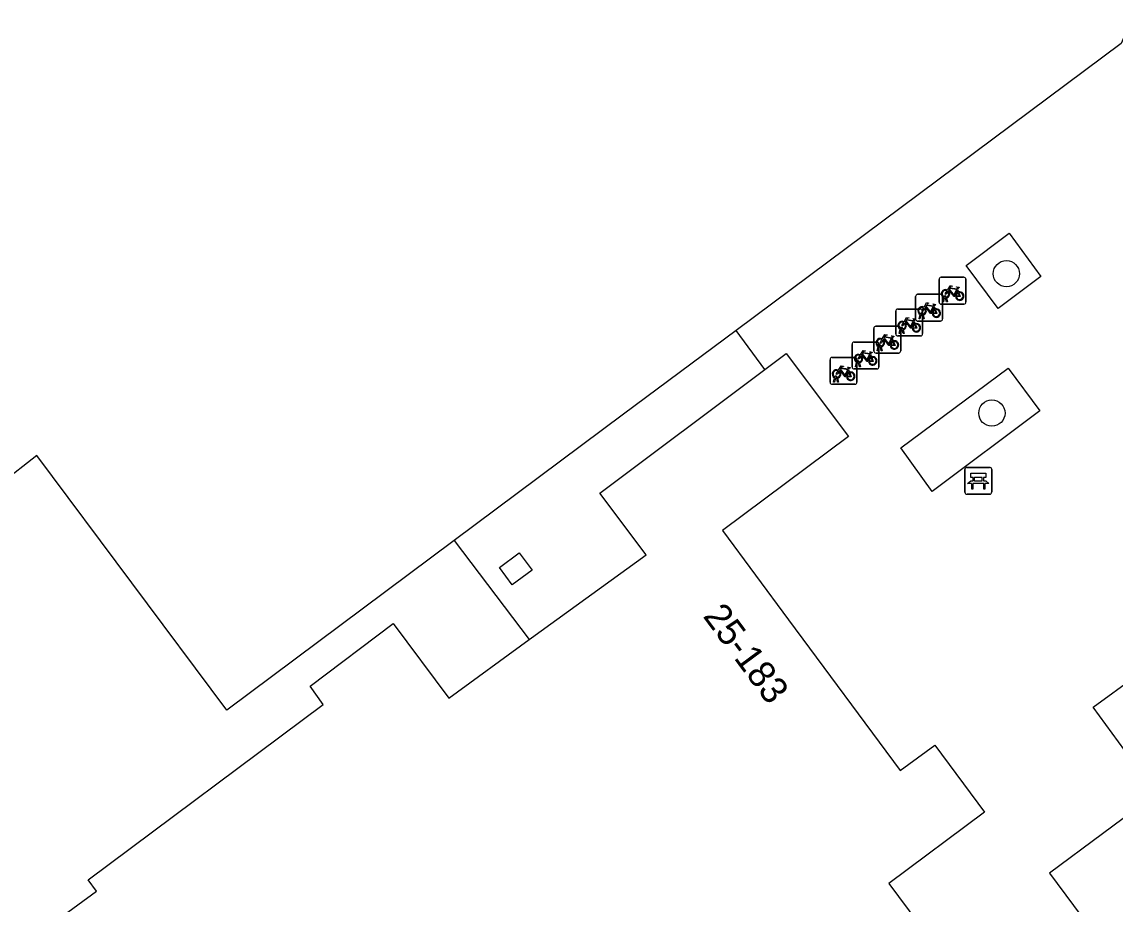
# Model space of a CAD drawing. Extents: x 160664 to 161506, y 382245 to 383288.
# Drawn here: x 161231.17 to 161271.86, y 382615.08 to 382647.92 of the extents above; entities that cross this region are included whole.
import ezdxf

# ---------------------------------------------------------------- set-up
doc = ezdxf.new("R2010")
doc.units = 0
for name, color, linetype in [('IMGEO_Bank', 7, 'Continuous'), ('IMGEO_Boom', 7, 'Continuous'), ('IMGEO_Fietsenrek', 7, 'Continuous'), ('IMGEO_Pand', 7, 'Continuous'), ('IMGEO_Pand_nummerreeks', 7, 'Continuous'), ('IMGEO_Pand_overbouw', 7, 'Continuous'), ('IMGEO_Voetpad_open', 7, 'Continuous')]:
    doc.layers.add(name, color=color, linetype=linetype)

msp = doc.modelspace()

# ---------------------------------------------------------------- linework, layer by layer
at = {"layer": 'IMGEO_Bank'}
for p, q in [((161266.265, 382630.413), (161266.265, 382631.254)), ((161266.265, 382631.254), (161266.265, 382630.413)), ((161266.34, 382631.338), (161267.181, 382631.338)), ((161267.181, 382631.338), (161266.34, 382631.338)), ((161267.265, 382631.263), (161267.265, 382630.422)), ((161267.265, 382630.422), (161267.265, 382631.263)), ((161266.574, 382630.844), (161266.574, 382630.95)), ((161266.618, 382630.95), (161266.618, 382630.844)), ((161266.906, 382630.956), (161266.624, 382630.956)), ((161266.624, 382630.838), (161266.906, 382630.838)), ((161266.912, 382630.844), (161266.912, 382630.95)), ((161266.956, 382630.95), (161266.956, 382630.844)), ((161266.962, 382630.736), (161266.569, 382630.736)), ((161267.19, 382630.338), (161266.349, 382630.338)), ((161266.349, 382630.338), (161267.19, 382630.338))]:
    msp.add_line(p, q, dxfattribs=at)
for points in [[(161266.512, 382630.736), (161266.37, 382630.736), (161266.482, 382630.838), (161266.568, 382630.838)], [(161266.568, 382630.956), (161266.482, 382630.956), (161266.482, 382631.117), (161267.045, 382631.117), (161267.045, 382630.956), (161266.962, 382630.956)], [(161266.962, 382630.838), (161267.045, 382630.838), (161267.157, 382630.736), (161267.018, 382630.736)], [(161266.562, 382630.729), (161266.562, 382630.522), (161266.519, 382630.522), (161266.519, 382630.729)], [(161267.012, 382630.729), (161267.012, 382630.522), (161266.968, 382630.522), (161266.968, 382630.729)]]:
    msp.add_lwpolyline(points, dxfattribs=at)
for centre, radius, start, end in [((161266.343, 382631.26), 0.0779, 92.4484, 184.2845), ((161266.343, 382631.26), 0.0779, 92.4484, 184.2845), ((161267.187, 382631.26), 0.0779, 2.4484, 94.2845), ((161267.187, 382631.26), 0.0779, 2.4484, 94.2845), ((161266.567, 382630.949), 0.00671, 2.8957, 87.1043), ((161266.567, 382630.845), 0.00671, 272.8957, 357.1043), ((161266.624, 382630.949), 0.00671, 92.8957, 177.1043), ((161266.624, 382630.845), 0.00671, 182.8957, 267.1043), ((161266.906, 382630.949), 0.00671, 2.8957, 87.1043), ((161266.906, 382630.845), 0.00671, 272.8957, 357.1043), ((161266.963, 382630.949), 0.00671, 92.8957, 177.1043), ((161266.963, 382630.845), 0.00671, 182.8957, 267.1043), ((161266.343, 382630.416), 0.0779, 182.4484, 274.2845), ((161266.343, 382630.416), 0.0779, 182.4484, 274.2845), ((161266.512, 382630.729), 0.00671, 2.8957, 87.1043), ((161266.569, 382630.729), 0.00671, 92.8957, 177.1043), ((161266.961, 382630.729), 0.00671, 2.8957, 87.1043), ((161267.018, 382630.729), 0.00671, 92.8957, 177.1043), ((161267.187, 382630.416), 0.0779, 272.4484, 4.2845), ((161267.187, 382630.416), 0.0779, 272.4484, 4.2845)]:
    msp.add_arc(centre, radius, start, end, dxfattribs=at)
at = {"layer": 'IMGEO_Boom'}
for centre in [(161267.81, 382638.547), (161267.271, 382633.358)]:
    msp.add_circle(centre, 0.489, dxfattribs=at)
at = {"layer": 'IMGEO_Fietsenrek'}
for p, q in [((161265.305, 382637.487), (161265.305, 382638.328)), ((161265.305, 382638.328), (161265.305, 382637.487)), ((161265.38, 382638.412), (161266.221, 382638.412)), ((161266.221, 382638.412), (161265.38, 382638.412)), ((161266.305, 382638.337), (161266.305, 382637.496)), ((161266.305, 382637.496), (161266.305, 382638.337)), ((161264.434, 382636.854), (161264.434, 382637.695)), ((161264.434, 382637.695), (161264.434, 382636.854)), ((161264.509, 382637.779), (161265.35, 382637.779)), ((161265.35, 382637.779), (161264.509, 382637.779)), ((161265.434, 382637.704), (161265.434, 382636.863)), ((161265.434, 382636.863), (161265.434, 382637.704)), ((161265.574, 382637.679), (161265.575, 382637.672)), ((161265.992, 382637.961), (161266.028, 382637.866)), ((161265.121, 382637.328), (161265.157, 382637.233)), ((161266.23, 382637.412), (161265.389, 382637.412)), ((161265.389, 382637.412), (161266.23, 382637.412)), ((161265.432, 382637.496), (161265.471, 382637.656)), ((161265.466, 382637.496), (161265.432, 382637.496)), ((161265.501, 382637.644), (161265.466, 382637.496)), ((161265.543, 382637.668), (161265.542, 382637.672)), ((161265.584, 382637.496), (161265.55, 382637.638)), ((161265.582, 382637.642), (161265.617, 382637.496)), ((161265.617, 382637.496), (161265.584, 382637.496)), ((161263.691, 382636.307), (161263.691, 382637.148)), ((161263.691, 382637.148), (161263.691, 382636.307)), ((161263.766, 382637.232), (161264.607, 382637.232)), ((161264.607, 382637.232), (161263.766, 382637.232)), ((161264.561, 382636.863), (161264.6, 382637.023)), ((161264.63, 382637.011), (161264.595, 382636.863)), ((161264.672, 382637.035), (161264.671, 382637.039)), ((161264.713, 382636.863), (161264.679, 382637.005)), ((161264.691, 382637.157), (161264.691, 382636.316)), ((161264.691, 382636.316), (161264.691, 382637.157)), ((161264.703, 382637.046), (161264.704, 382637.039)), ((161264.711, 382637.009), (161264.746, 382636.863)), ((161262.877, 382635.668), (161262.877, 382636.509)), ((161262.877, 382636.509), (161262.877, 382635.668)), ((161262.952, 382636.593), (161263.793, 382636.593)), ((161263.793, 382636.593), (161262.952, 382636.593)), ((161263.818, 382636.316), (161263.857, 382636.476)), ((161263.887, 382636.464), (161263.852, 382636.316)), ((161263.877, 382636.518), (161263.877, 382635.677)), ((161263.877, 382635.677), (161263.877, 382636.518)), ((161263.929, 382636.488), (161263.928, 382636.492)), ((161263.97, 382636.316), (161263.936, 382636.458)), ((161263.96, 382636.499), (161263.961, 382636.492)), ((161263.968, 382636.462), (161264.003, 382636.316)), ((161264.378, 382636.781), (161264.414, 382636.686)), ((161265.359, 382636.779), (161264.518, 382636.779)), ((161264.518, 382636.779), (161265.359, 382636.779)), ((161264.595, 382636.863), (161264.561, 382636.863)), ((161264.746, 382636.863), (161264.713, 382636.863)), ((161263.564, 382636.142), (161263.6, 382636.047)), ((161264.616, 382636.232), (161263.775, 382636.232)), ((161263.775, 382636.232), (161264.616, 382636.232)), ((161263.852, 382636.316), (161263.818, 382636.316)), ((161264.003, 382636.316), (161263.97, 382636.316)), ((161262.067, 382635.076), (161262.067, 382635.917)), ((161262.067, 382635.917), (161262.067, 382635.076)), ((161262.142, 382636.001), (161262.983, 382636.001)), ((161262.983, 382636.001), (161262.142, 382636.001)), ((161263.004, 382635.677), (161263.043, 382635.837)), ((161263.038, 382635.677), (161263.004, 382635.677)), ((161263.073, 382635.825), (161263.038, 382635.677)), ((161263.067, 382635.926), (161263.067, 382635.085)), ((161263.067, 382635.085), (161263.067, 382635.926)), ((161263.115, 382635.849), (161263.114, 382635.853)), ((161263.156, 382635.677), (161263.122, 382635.819)), ((161263.146, 382635.86), (161263.147, 382635.853)), ((161263.154, 382635.823), (161263.189, 382635.677)), ((161263.189, 382635.677), (161263.156, 382635.677)), ((161261.25, 382634.504), (161261.25, 382635.345)), ((161261.25, 382635.345), (161261.25, 382634.504)), ((161261.325, 382635.429), (161262.166, 382635.429)), ((161262.166, 382635.429), (161261.325, 382635.429)), ((161262.194, 382635.085), (161262.233, 382635.245)), ((161262.25, 382635.354), (161262.25, 382634.513)), ((161262.25, 382634.513), (161262.25, 382635.354)), ((161262.305, 382635.257), (161262.304, 382635.261)), ((161262.336, 382635.268), (161262.337, 382635.261)), ((161262.754, 382635.55), (161262.79, 382635.455)), ((161263.802, 382635.593), (161262.961, 382635.593)), ((161262.961, 382635.593), (161263.802, 382635.593)), ((161261.937, 382634.978), (161261.973, 382634.883)), ((161262.992, 382635.001), (161262.151, 382635.001)), ((161262.151, 382635.001), (161262.992, 382635.001)), ((161262.228, 382635.085), (161262.194, 382635.085)), ((161262.263, 382635.233), (161262.228, 382635.085)), ((161262.346, 382635.085), (161262.312, 382635.227)), ((161262.344, 382635.231), (161262.379, 382635.085)), ((161262.379, 382635.085), (161262.346, 382635.085)), ((161262.175, 382634.429), (161261.334, 382634.429)), ((161261.334, 382634.429), (161262.175, 382634.429)), ((161261.377, 382634.513), (161261.416, 382634.673)), ((161261.411, 382634.513), (161261.377, 382634.513)), ((161261.446, 382634.661), (161261.411, 382634.513)), ((161261.488, 382634.685), (161261.487, 382634.689)), ((161261.529, 382634.513), (161261.495, 382634.655)), ((161261.519, 382634.696), (161261.52, 382634.689)), ((161261.527, 382634.659), (161261.562, 382634.513)), ((161261.562, 382634.513), (161261.529, 382634.513))]:
    msp.add_line(p, q, dxfattribs=at)
for points in [[(161265.618, 382637.938), (161265.713, 382638.102), (161265.799, 382638.088), (161265.801, 382638.079), (161265.745, 382638.068), (161265.718, 382638.023), (161265.974, 382637.982)], [(161265.639, 382637.886), (161265.587, 382637.796), (161265.547, 382637.771), (161265.548, 382637.818), (161265.603, 382637.912)], [(161265.914, 382637.694), (161265.864, 382637.694), (161265.673, 382637.945), (161265.654, 382637.913)], [(161265.961, 382637.957), (161265.704, 382637.998), (161265.687, 382637.969), (161265.854, 382637.749), (161265.961, 382637.957)], [(161266.009, 382637.859), (161265.979, 382637.936), (161265.87, 382637.718), (161265.913, 382637.718)], [(161265.943, 382637.718), (161266.063, 382637.717), (161266.019, 382637.831)], [(161266.039, 382637.838), (161266.094, 382637.693), (161265.944, 382637.693)], [(161265.974, 382637.982), (161265.999, 382638.031), (161265.993, 382638.035), (161265.97, 382638.039), (161265.958, 382638.046), (161265.957, 382638.049), (161265.959, 382638.054), (161266.054, 382638.039), (161266.056, 382638.029), (161266.046, 382638.016), (161266.034, 382638.01), (161266.02, 382638.016), (161265.992, 382637.961)], [(161264.768, 382637.253), (161264.716, 382637.163), (161264.676, 382637.138), (161264.677, 382637.185), (161264.732, 382637.279)], [(161264.747, 382637.305), (161264.842, 382637.469), (161264.928, 382637.455), (161264.93, 382637.446), (161264.874, 382637.435), (161264.847, 382637.39), (161265.103, 382637.349)], [(161265.043, 382637.061), (161264.993, 382637.061), (161264.802, 382637.312), (161264.783, 382637.28)], [(161265.09, 382637.324), (161264.833, 382637.365), (161264.816, 382637.336), (161264.983, 382637.116), (161265.09, 382637.324)], [(161265.138, 382637.226), (161265.108, 382637.303), (161264.999, 382637.085), (161265.042, 382637.085)], [(161265.103, 382637.349), (161265.128, 382637.398), (161265.122, 382637.402), (161265.099, 382637.406), (161265.087, 382637.413), (161265.086, 382637.416), (161265.088, 382637.421), (161265.183, 382637.406), (161265.185, 382637.396), (161265.175, 382637.383), (161265.163, 382637.377), (161265.149, 382637.383), (161265.121, 382637.328)], [(161264.004, 382636.758), (161264.099, 382636.922), (161264.185, 382636.908), (161264.187, 382636.899), (161264.131, 382636.888), (161264.104, 382636.843), (161264.36, 382636.802)], [(161264.36, 382636.802), (161264.385, 382636.851), (161264.379, 382636.855), (161264.356, 382636.859), (161264.344, 382636.866), (161264.343, 382636.869), (161264.345, 382636.874), (161264.44, 382636.859), (161264.442, 382636.849), (161264.432, 382636.836), (161264.42, 382636.83), (161264.406, 382636.836), (161264.378, 382636.781)], [(161265.072, 382637.085), (161265.192, 382637.084), (161265.148, 382637.198)], [(161265.168, 382637.205), (161265.223, 382637.06), (161265.073, 382637.06)], [(161264.025, 382636.706), (161263.973, 382636.616), (161263.933, 382636.591), (161263.934, 382636.638), (161263.989, 382636.732)], [(161264.3, 382636.514), (161264.25, 382636.514), (161264.059, 382636.765), (161264.04, 382636.733)], [(161264.347, 382636.777), (161264.09, 382636.818), (161264.073, 382636.789), (161264.24, 382636.569), (161264.347, 382636.777)], [(161264.395, 382636.679), (161264.365, 382636.756), (161264.256, 382636.538), (161264.299, 382636.538)], [(161264.329, 382636.538), (161264.449, 382636.537), (161264.405, 382636.651)], [(161264.425, 382636.658), (161264.48, 382636.513), (161264.33, 382636.513)], [(161263.211, 382636.067), (161263.159, 382635.977), (161263.119, 382635.952), (161263.12, 382635.999), (161263.175, 382636.093)], [(161263.19, 382636.119), (161263.285, 382636.283), (161263.371, 382636.269), (161263.373, 382636.26), (161263.317, 382636.249), (161263.29, 382636.204), (161263.546, 382636.163)], [(161263.486, 382635.875), (161263.436, 382635.875), (161263.245, 382636.126), (161263.226, 382636.094)], [(161263.533, 382636.138), (161263.276, 382636.179), (161263.259, 382636.15), (161263.426, 382635.93), (161263.533, 382636.138)], [(161263.581, 382636.04), (161263.551, 382636.117), (161263.442, 382635.899), (161263.485, 382635.899)], [(161263.546, 382636.163), (161263.571, 382636.212), (161263.565, 382636.216), (161263.542, 382636.22), (161263.53, 382636.227), (161263.529, 382636.23), (161263.531, 382636.235), (161263.626, 382636.22), (161263.628, 382636.21), (161263.618, 382636.197), (161263.606, 382636.191), (161263.592, 382636.197), (161263.564, 382636.142)], [(161262.38, 382635.527), (161262.475, 382635.691), (161262.561, 382635.677), (161262.563, 382635.668), (161262.507, 382635.657), (161262.48, 382635.612), (161262.736, 382635.571)], [(161263.515, 382635.899), (161263.635, 382635.898), (161263.591, 382636.012)], [(161263.611, 382636.019), (161263.666, 382635.874), (161263.516, 382635.874)], [(161262.401, 382635.475), (161262.349, 382635.385), (161262.309, 382635.36), (161262.31, 382635.407), (161262.365, 382635.501)], [(161262.676, 382635.283), (161262.626, 382635.283), (161262.435, 382635.534), (161262.416, 382635.502)], [(161262.723, 382635.546), (161262.466, 382635.587), (161262.449, 382635.558), (161262.616, 382635.338), (161262.723, 382635.546)], [(161262.771, 382635.448), (161262.741, 382635.525), (161262.632, 382635.307), (161262.675, 382635.307)], [(161262.705, 382635.307), (161262.825, 382635.306), (161262.781, 382635.42)], [(161262.801, 382635.427), (161262.856, 382635.282), (161262.706, 382635.282)], [(161262.736, 382635.571), (161262.761, 382635.62), (161262.755, 382635.624), (161262.732, 382635.628), (161262.72, 382635.635), (161262.719, 382635.638), (161262.721, 382635.643), (161262.816, 382635.628), (161262.818, 382635.618), (161262.808, 382635.605), (161262.796, 382635.599), (161262.782, 382635.605), (161262.754, 382635.55)], [(161261.584, 382634.903), (161261.532, 382634.813), (161261.492, 382634.788), (161261.493, 382634.835), (161261.548, 382634.929)], [(161261.563, 382634.955), (161261.658, 382635.119), (161261.744, 382635.105), (161261.746, 382635.096), (161261.69, 382635.085), (161261.663, 382635.04), (161261.919, 382634.999)], [(161261.859, 382634.711), (161261.809, 382634.711), (161261.618, 382634.962), (161261.599, 382634.93)], [(161261.906, 382634.974), (161261.649, 382635.015), (161261.632, 382634.986), (161261.799, 382634.766), (161261.906, 382634.974)], [(161261.954, 382634.876), (161261.924, 382634.953), (161261.815, 382634.735), (161261.858, 382634.735)], [(161261.888, 382634.735), (161262.008, 382634.734), (161261.964, 382634.848)], [(161261.984, 382634.855), (161262.039, 382634.71), (161261.889, 382634.71)], [(161261.919, 382634.999), (161261.944, 382635.048), (161261.938, 382635.052), (161261.915, 382635.056), (161261.903, 382635.063), (161261.902, 382635.066), (161261.904, 382635.071), (161261.999, 382635.056), (161262.001, 382635.046), (161261.991, 382635.033), (161261.979, 382635.027), (161261.965, 382635.033), (161261.937, 382634.978)]]:
    msp.add_lwpolyline(points, dxfattribs=at)
for centre, radius, start, end in [((161265.383, 382638.334), 0.0779, 92.4484, 184.2845), ((161265.383, 382638.334), 0.0779, 92.4484, 184.2845), ((161266.227, 382638.334), 0.0779, 2.4484, 94.2845), ((161266.227, 382638.334), 0.0779, 2.4484, 94.2845), ((161264.512, 382637.701), 0.0779, 92.4484, 184.2845), ((161264.512, 382637.701), 0.0779, 92.4484, 184.2845), ((161265.356, 382637.701), 0.0779, 2.4484, 94.2845), ((161265.356, 382637.701), 0.0779, 2.4484, 94.2845), ((161265.545, 382637.797), 0.159, 62.6766, 242.1369), ((161265.545, 382637.797), 0.129, 63.3192, 238.903), ((161265.525, 382637.668), 0.0499, 12.8025, 158.6934), ((161265.525, 382637.668), 0.0174, 12.8025, 163.4502), ((161265.545, 382637.797), 0.129, 283.6043, 43.4302), ((161265.545, 382637.797), 0.159, 283.5766, 46.6042), ((161266.072, 382637.713), 0.159, 113.3408, 178.3217), ((161266.072, 382637.713), 0.159, 187.0065, 105.7708), ((161266.072, 382637.713), 0.129, 113.923, 177.9556), ((161266.072, 382637.713), 0.129, 188.6715, 104.5883), ((161264.674, 382637.164), 0.159, 62.6766, 242.1369), ((161264.674, 382637.164), 0.129, 63.3192, 238.903), ((161264.674, 382637.164), 0.159, 283.5766, 46.6042), ((161265.383, 382637.49), 0.0779, 182.4484, 274.2845), ((161265.383, 382637.49), 0.0779, 182.4484, 274.2845), ((161265.545, 382637.797), 0.159, 253.9967, 271.7867), ((161265.545, 382637.797), 0.129, 253.415, 269.0204), ((161266.227, 382637.49), 0.0779, 272.4484, 4.2845), ((161266.227, 382637.49), 0.0779, 272.4484, 4.2845), ((161263.769, 382637.154), 0.0779, 92.4484, 184.2845), ((161263.769, 382637.154), 0.0779, 92.4484, 184.2845), ((161264.613, 382637.154), 0.0779, 2.4484, 94.2845), ((161264.613, 382637.154), 0.0779, 2.4484, 94.2845), ((161264.654, 382637.035), 0.0499, 12.8025, 158.6934), ((161264.674, 382637.164), 0.159, 253.9967, 271.7867), ((161264.654, 382637.035), 0.0174, 12.8025, 163.4502), ((161264.674, 382637.164), 0.129, 253.415, 269.0204), ((161264.674, 382637.164), 0.129, 283.6043, 43.4302), ((161265.201, 382637.08), 0.159, 113.3408, 178.3217), ((161265.201, 382637.08), 0.159, 187.0065, 105.7708), ((161265.201, 382637.08), 0.129, 113.923, 177.9556), ((161265.201, 382637.08), 0.129, 188.6715, 104.5883), ((161262.955, 382636.515), 0.0779, 92.4484, 184.2845), ((161262.955, 382636.515), 0.0779, 92.4484, 184.2845), ((161263.931, 382636.617), 0.159, 62.6766, 242.1369), ((161263.799, 382636.515), 0.0779, 2.4484, 94.2845), ((161263.799, 382636.515), 0.0779, 2.4484, 94.2845), ((161263.931, 382636.617), 0.129, 63.3192, 238.903), ((161263.911, 382636.488), 0.0499, 12.8025, 158.6934), ((161263.931, 382636.617), 0.159, 253.9967, 271.7867), ((161263.911, 382636.488), 0.0174, 12.8025, 163.4502), ((161263.931, 382636.617), 0.129, 253.415, 269.0204), ((161263.931, 382636.617), 0.129, 283.6043, 43.4302), ((161263.931, 382636.617), 0.159, 283.5766, 46.6042), ((161264.458, 382636.533), 0.159, 113.3408, 178.3217), ((161264.458, 382636.533), 0.159, 187.0065, 105.7708), ((161264.458, 382636.533), 0.129, 113.923, 177.9556), ((161264.458, 382636.533), 0.129, 188.6715, 104.5883), ((161264.512, 382636.857), 0.0779, 182.4484, 274.2845), ((161264.512, 382636.857), 0.0779, 182.4484, 274.2845), ((161265.356, 382636.857), 0.0779, 272.4484, 4.2845), ((161265.356, 382636.857), 0.0779, 272.4484, 4.2845), ((161263.117, 382635.978), 0.159, 62.6766, 242.1369), ((161263.117, 382635.978), 0.129, 63.3192, 238.903), ((161263.117, 382635.978), 0.129, 283.6043, 43.4302), ((161263.117, 382635.978), 0.159, 283.5766, 46.6042), ((161263.644, 382635.894), 0.159, 187.0065, 105.7708), ((161263.769, 382636.31), 0.0779, 182.4484, 274.2845), ((161263.769, 382636.31), 0.0779, 182.4484, 274.2845), ((161264.613, 382636.31), 0.0779, 272.4484, 4.2845), ((161264.613, 382636.31), 0.0779, 272.4484, 4.2845), ((161262.145, 382635.923), 0.0779, 92.4484, 184.2845), ((161262.145, 382635.923), 0.0779, 92.4484, 184.2845), ((161262.955, 382635.671), 0.0779, 182.4484, 274.2845), ((161262.955, 382635.671), 0.0779, 182.4484, 274.2845), ((161262.989, 382635.923), 0.0779, 2.4484, 94.2845), ((161262.989, 382635.923), 0.0779, 2.4484, 94.2845), ((161263.097, 382635.849), 0.0499, 12.8025, 158.6934), ((161263.117, 382635.978), 0.159, 253.9967, 271.7867), ((161263.097, 382635.849), 0.0174, 12.8025, 163.4502), ((161263.117, 382635.978), 0.129, 253.415, 269.0204), ((161263.644, 382635.894), 0.159, 113.3408, 178.3217), ((161263.644, 382635.894), 0.129, 113.923, 177.9556), ((161263.644, 382635.894), 0.129, 188.6715, 104.5883), ((161263.799, 382635.671), 0.0779, 272.4484, 4.2845), ((161263.799, 382635.671), 0.0779, 272.4484, 4.2845), ((161261.328, 382635.351), 0.0779, 92.4484, 184.2845), ((161261.328, 382635.351), 0.0779, 92.4484, 184.2845), ((161262.307, 382635.386), 0.159, 62.6766, 242.1369), ((161262.172, 382635.351), 0.0779, 2.4484, 94.2845), ((161262.172, 382635.351), 0.0779, 2.4484, 94.2845), ((161262.307, 382635.386), 0.129, 63.3192, 238.903), ((161262.287, 382635.257), 0.0499, 12.8025, 158.6934), ((161262.287, 382635.257), 0.0174, 12.8025, 163.4502), ((161262.307, 382635.386), 0.129, 253.415, 269.0204), ((161262.307, 382635.386), 0.129, 283.6043, 43.4302), ((161262.307, 382635.386), 0.159, 283.5766, 46.6042), ((161262.834, 382635.302), 0.159, 113.3408, 178.3217), ((161262.834, 382635.302), 0.159, 187.0065, 105.7708), ((161262.834, 382635.302), 0.129, 113.923, 177.9556), ((161262.834, 382635.302), 0.129, 188.6715, 104.5883), ((161261.49, 382634.814), 0.159, 62.6766, 242.1369), ((161261.49, 382634.814), 0.129, 63.3192, 238.903), ((161261.49, 382634.814), 0.129, 283.6043, 43.4302), ((161261.49, 382634.814), 0.159, 283.5766, 46.6042), ((161262.017, 382634.73), 0.159, 113.3408, 178.3217), ((161262.017, 382634.73), 0.159, 187.0065, 105.7708), ((161262.017, 382634.73), 0.129, 113.923, 177.9556), ((161262.017, 382634.73), 0.129, 188.6715, 104.5883), ((161262.145, 382635.079), 0.0779, 182.4484, 274.2845), ((161262.145, 382635.079), 0.0779, 182.4484, 274.2845), ((161262.307, 382635.386), 0.159, 253.9967, 271.7867), ((161262.989, 382635.079), 0.0779, 272.4484, 4.2845), ((161262.989, 382635.079), 0.0779, 272.4484, 4.2845), ((161261.328, 382634.507), 0.0779, 182.4484, 274.2845), ((161261.328, 382634.507), 0.0779, 182.4484, 274.2845), ((161261.47, 382634.685), 0.0499, 12.8025, 158.6934), ((161261.49, 382634.814), 0.159, 253.9967, 271.7867), ((161261.47, 382634.685), 0.0174, 12.8025, 163.4502), ((161261.49, 382634.814), 0.129, 253.415, 269.0204), ((161262.172, 382634.507), 0.0779, 272.4484, 4.2845), ((161262.172, 382634.507), 0.0779, 272.4484, 4.2845)]:
    msp.add_arc(centre, radius, start, end, dxfattribs=at)
at = {"layer": 'IMGEO_Pand'}
for points in [[(161272.675, 382647.921), (161272.324, 382647.66), (161272.086, 382647.12), (161257.752, 382636.435), (161253.566, 382633.315), (161247.259, 382628.613), (161238.796, 382622.303), (161231.733, 382631.774), (161230.398, 382630.741)], [(161231.175, 382613.527), (161233.944, 382615.564), (161233.64, 382615.981), (161242.385, 382622.505), (161241.895, 382623.193), (161244.995, 382625.53), (161247.065, 382622.745), (161250.053, 382624.929), (161250.139, 382624.992), (161254.409, 382628.087), (161252.686, 382630.382), (161258.821, 382634.985), (161259.614, 382635.579), (161261.93, 382632.492), (161257.248, 382628.983), (161259.705, 382625.661), (161263.862, 382620.056), (161265.146, 382620.992), (161267.001, 382618.504), (161263.442, 382615.849), (161266.821, 382611.298)], [(161248.945, 382627.606), (161249.682, 382628.152), (161250.158, 382627.508), (161249.421, 382626.962), (161248.945, 382627.606)]]:
    msp.add_lwpolyline(points, dxfattribs=at)
at = {"layer": 'IMGEO_Pand_overbouw'}
msp.add_lwpolyline([(161247.259, 382628.613), (161250.053, 382624.929), (161250.139, 382624.992), (161254.409, 382628.087), (161252.686, 382630.382), (161258.821, 382634.985), (161257.752, 382636.435), (161253.566, 382633.315)], close=True, dxfattribs=at)
at = {"layer": 'IMGEO_Voetpad_open'}
for points in [[(161266.309, 382638.851), (161267.913, 382640.057), (161269.087, 382638.438), (161267.499, 382637.247), (161266.309, 382638.851)], [(161267.883, 382635.025), (161269.06, 382633.443), (161265.055, 382630.445), (161263.877, 382632.064), (161267.883, 382635.025)], [(161272.641, 382623.576), (161273.819, 382621.998), (161272.218, 382620.802), (161271.041, 382622.409), (161272.641, 382623.576)], [(161277.302, 382622.089), (161269.413, 382616.233), (161282.433, 382598.696), (161282.98, 382597.965)]]:
    msp.add_lwpolyline(points, dxfattribs=at)

# ---------------------------------------------------------------- texts
at = {"layer": 'IMGEO_Pand_nummerreeks'}
msp.add_text('25-183', height=1, rotation=306.5602, dxfattribs=at).set_placement((161256.494, 382625.795))

doc.saveas('drawing.dxf')
